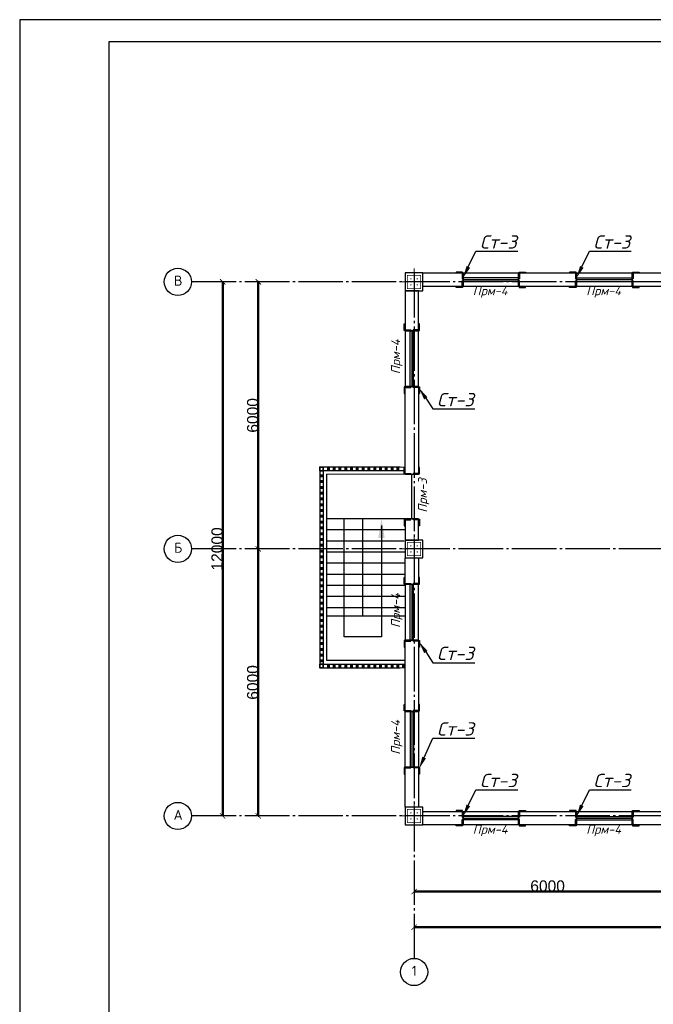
# Model space of a CAD drawing. Header units: millimetres. Extents: x -33345 to 4712671, y -3392 to 121473.
# Tile 338 of 656: x 1865194 to 1879431, y 64378 to 86501. Entities that reach past the tile are written whole.
import ezdxf
from ezdxf import colors
from ezdxf.entities.mleader import LeaderData, LeaderLine
from ezdxf.math import Vec2, Vec3

# ---------------------------------------------------------------- set-up
doc = ezdxf.new("R2010")
doc.units = ezdxf.units.MM
doc.linetypes.add('CENTER2', pattern=[28.575, 19.05, -3.175, 3.175, -3.175])
doc.linetypes.add('ГОСТ 2.303 5', pattern=[24, 20, -1.5, 1, -1.5])
for name, color, linetype, lineweight in [('0.25', 7, 'Continuous', 25), ('5   0.30', 1, 'Continuous', 30), ('Kalonna', 7, 'Continuous', 35), ('размер 0.09', 175, 'Continuous', 9)]:
    doc.layers.add(name, color=color, linetype=linetype, lineweight=lineweight)
doc.layers.add('00-Axes', color=1, linetype='CENTER2')
doc.layers.add('HA', color=9, linetype='Continuous')
doc.styles.add('ISOCPEUR', font='isocpeui.ttf', dxfattribs={"height": 300})
doc.styles.add('ISOCPEUR_1.00', font='isocpeui.ttf')
doc.styles.get("Standard").update_dxf_attribs({"font": 'arial.ttf'})
doc.styles.add('ГОСТ 250', font='isocpeui.ttf', dxfattribs={"height": 250})
doc.dimstyles.new('ISO-25$0', dxfattribs={"dimtxt": 300, "dimasz": 200, "dimexe": 100, "dimexo": 300, "dimgap": 50, "dimtad": 1, "dimdec": 0, "dimtxsty": 'Standard', "dimblk": 'OBLIQUE', "dimcen": 250, "dimadec": 0, "dimazin": 0, "dimtfac": 1, "dimtdec": 0, "dimtmove": 0, "dimatfit": 3, "dimldrblk": 'OBLIQUE', "dimfxl": 1.25, "dimarcsym": 0})

# ---------------------------------------------------------------- blocks, each defined once
blk = doc.blocks.new('*U282')
at = {"layer": '0.25', "color": 5, "linetype": 'Continuous', "lineweight": 25, "ltscale": 100}
blk.add_lwpolyline([(-72619, 0), (0, 0), (0, 42000), (-72619, 42000), (-72619, 0)], dxfattribs=at)
at = {"layer": '0.25', "color": 7, "linetype": 'Continuous', "lineweight": 30, "ltscale": 100}
blk.add_lwpolyline([(-70619, 500), (-500, 500), (-500, 41500), (-70619, 41500), (-70619, 500)], dxfattribs=at)
blk = doc.blocks.new('_ArchTick')
at = {"color": 0, "linetype": 'ByBlock', "const_width": 0.15}
blk.add_lwpolyline([(-0.5, -0.5), (0.5, 0.5)], dxfattribs=at)
blk = doc.blocks.new('*D43')
at = {"color": 0, "lineweight": -2, "transparency": 16777216}
for p, q in [((-36640, 60.625), (-36640, 61.25)), ((-36640, 60), (-30640, 60)), ((-30640, 60.625), (-30640, 61.25))]:
    blk.add_line(p, q, dxfattribs=at)
at = {"layer": 'Defpoints', "color": 0, "lineweight": 0, "transparency": 16777216}
for p in [(-36640, 60), (-30640, 60), (-30640, 60)]:
    blk.add_point(p, dxfattribs=at)
at = {"color": 0, "lineweight": -2, "transparency": 16777216, "xscale": 120, "yscale": 120, "zscale": 120, "rotation": 180}
blk.add_blockref('_ArchTick', (-36640, 60), dxfattribs=at)
at = {"color": 0, "lineweight": -2, "transparency": 16777216, "xscale": 120, "yscale": 120, "zscale": 120}
blk.add_blockref('_ArchTick', (-30640, 60), dxfattribs=at)
at = {"color": 0, "lineweight": 0, "transparency": 16777216, "insert": (-33640, 185.625), "char_height": 250, "attachment_point": 5}
blk.add_mtext('6000', dxfattribs=at)
blk = doc.blocks.new('_Oblique')
at = {"color": 0, "linetype": 'ByBlock', "lineweight": -2}
blk.add_line((-0.5, -0.5), (0.5, 0.5), dxfattribs=at)
blk = doc.blocks.new('*D44')
at = {"color": 0, "lineweight": -2, "transparency": 16777216}
for p, q in [((-36640, -739.375), (-36640, -738.75)), ((22760, -740), (-36640, -740)), ((22760, -739.375), (22760, -738.75))]:
    blk.add_line(p, q, dxfattribs=at)
at = {"layer": 'Defpoints', "color": 0, "lineweight": 0, "transparency": 16777216}
for p in [(-36640, -740), (-36640, -740), (22760, -740)]:
    blk.add_point(p, dxfattribs=at)
at = {"color": 0, "lineweight": -2, "transparency": 16777216, "xscale": 120, "yscale": 120, "zscale": 120, "rotation": 180}
blk.add_blockref('_ArchTick', (-36640, -740), dxfattribs=at)
at = {"color": 0, "lineweight": -2, "transparency": 16777216, "xscale": 120, "yscale": 120, "zscale": 120}
blk.add_blockref('_ArchTick', (22760, -740), dxfattribs=at)
at = {"color": 0, "lineweight": 0, "transparency": 16777216, "insert": (-6940, -614.375), "char_height": 250, "attachment_point": 5}
blk.add_mtext('59400', dxfattribs=at)
blk = doc.blocks.new('*D45')
at = {"color": 0, "lineweight": -2, "transparency": 16777216}
for p, q in [((-40140, 1760), (-40140, 7760)), ((-40139.375, 7760), (-40138.75, 7760)), ((-40139.375, 1760), (-40138.75, 1760))]:
    blk.add_line(p, q, dxfattribs=at)
at = {"layer": 'Defpoints', "color": 0, "lineweight": 0, "transparency": 16777216}
for p in [(-40140, 7760), (-40140, 7760), (-40140, 1760)]:
    blk.add_point(p, dxfattribs=at)
at = {"color": 0, "lineweight": -2, "transparency": 16777216, "xscale": 120, "yscale": 120, "zscale": 120}
for p, rotation in [((-40140, 7760), 90), ((-40140, 1760), 270)]:
    blk.add_blockref('_ArchTick', p, dxfattribs=dict(at, rotation=rotation))
at = {"color": 0, "lineweight": 0, "transparency": 16777216, "insert": (-40265.625, 4760), "char_height": 250, "attachment_point": 5, "rotation": 90}
blk.add_mtext('6000', dxfattribs=at)
blk = doc.blocks.new('*D19')
at = {"color": 0, "lineweight": -2, "transparency": 16777216}
for p, q in [((1025947, -1547452), (1025948, -1547452)), ((1025947, -1553452), (1025947, -1547452)), ((1025947, -1553452), (1025948, -1553452))]:
    blk.add_line(p, q, dxfattribs=at)
at = {"layer": 'Defpoints', "color": 0, "lineweight": 50, "transparency": 16777216}
for p in [(1025947, -1547452), (1025947, -1547452), (1025947, -1553452)]:
    blk.add_point(p, dxfattribs=at)
at = {"color": 0, "lineweight": -2, "transparency": 16777216, "xscale": 120, "yscale": 120, "zscale": 120}
for p, rotation in [((1025947, -1547452), 90), ((1025947, -1553452), 270)]:
    blk.add_blockref('_ArchTick', p, dxfattribs=dict(at, rotation=rotation))
at = {"color": 0, "lineweight": 0, "transparency": 16777216, "insert": (1025821, -1550452), "char_height": 250, "attachment_point": 5, "rotation": 90}
blk.add_mtext('6000', dxfattribs=at)
blk = doc.blocks.new('*D46')
at = {"color": 0, "lineweight": -2, "transparency": 16777216}
for p, q in [((-40940, 13760), (-40940, 1760)), ((-40939, 13760), (-40939, 13760)), ((-40939, 1760), (-40939, 1760))]:
    blk.add_line(p, q, dxfattribs=at)
at = {"layer": 'Defpoints', "color": 0, "lineweight": 0, "transparency": 16777216}
for p in [(-40940, 13760), (-40940, 1760), (-40940, 1760)]:
    blk.add_point(p, dxfattribs=at)
at = {"color": 0, "lineweight": -2, "transparency": 16777216, "xscale": 120, "yscale": 120, "zscale": 120}
for p, rotation in [((-40940, 13760), 90), ((-40940, 1760), 270)]:
    blk.add_blockref('_ArchTick', p, dxfattribs=dict(at, rotation=rotation))
at = {"color": 0, "lineweight": 0, "transparency": 16777216, "insert": (-41066, 7760), "char_height": 250, "attachment_point": 5, "rotation": 90}
blk.add_mtext('12000', dxfattribs=at)
blk = doc.blocks.new('column')
at = {"lineweight": 0}
for points in [[(-68, 56, -1), (-68, 86, -1)], [(68, 56, 1), (68, 86, 1)], [(-68, -56, 1), (-68, -86, 1)], [(68, -56, -1), (68, -86, -1)]]:
    blk.add_hatch(color=0, dxfattribs=at).paths.add_polyline_path(points)
at = {"color": 0, "lineweight": 0}
for p, q in [((0, 300), (0, -300)), ((300, 0), (-300, 0))]:
    blk.add_line(p, q, dxfattribs=at)
at = {"lineweight": 30}
blk.add_lwpolyline([(-200, 200), (200, 200), (200, -200), (-200, -200)], close=True, dxfattribs=at)
at = {"color": 0, "lineweight": 0, "const_width": 15}
blk.add_lwpolyline([(150, -150), (150, 150), (-150, 150), (-150, -150)], close=True, dxfattribs=at)
blk = doc.blocks.new('*U3545')
at = {"color": 0, "linetype": 'ByBlock', "lineweight": -2, "ltscale": 100}
blk.add_lwpolyline([(0, 0), (63, 0), (63, 2.7, 0.414214), (60.7, 5), (12, 5, -0.414214), (5, 12), (5, 60.7, 0.414214), (2.7, 63), (0, 63)], format="xyb", close=True, dxfattribs=at)
blk = doc.blocks.new('A$C0829442C')
at = {"layer": '5   0.30', "lineweight": 30, "ltscale": 200}
blk.add_line((0, 131), (0, 13.5), dxfattribs=at)
at = {"layer": '5   0.30', "lineweight": 30, "ltscale": 200, "xscale": -1, "rotation": 180}
blk.add_blockref('*U3545', (3.9, 146.4), dxfattribs=at)
at = {"layer": '5   0.30', "lineweight": 30, "ltscale": 200}
blk.add_blockref('*U3545', (3.9, 0), dxfattribs=at)
blk = doc.blocks.new('fgfgfgfgggffrw')
at = {"layer": '00-Axes', "color": 251, "linetype": 'ГОСТ 2.303 5', "ltscale": 50, "true_color": 0x636466}
for points in [[(-36640, 13960), (-36640, -1440)], [(22960, 13760), (-41640, 13760)], [(22960, 7760), (-41640, 7760)], [(22960, 1760), (-41640, 1760)]]:
    blk.add_lwpolyline(points, dxfattribs=at)
at = {"layer": '00-Axes', "color": 219, "linetype": 'ByBlock', "ltscale": 100, "true_color": 0x642165}
for centre in [(-41946, 13760), (-41946, 7760), (-41946, 1760), (-36640, -1746)]:
    blk.add_circle(centre, 306, dxfattribs=at)
at = {"layer": '00-Axes', "color": 219, "linetype": 'ByBlock', "ltscale": 100, "true_color": 0x642165, "char_height": 226.059, "attachment_point": 1, "style": 'ISOCPEUR_1.00'}
for s, insert in [('\\pxqc;{\\fISOCPEUR|b0|i0|c204|p34;В}', (-42327.1, 13899.8)), ('\\pxqc;{\\fISOCPEUR|b0|i0|c204|p34;Б}', (-42327.1, 7899.8)), ('\\pxqc;{\\fISOCPEUR|b0|i0|c204|p34;А}', (-42327.1, 1899.8)), ('\\pxqc;{\\fISOCPEUR|b0|i0|c204|p34;1}', (-37021.2, -1606.2))]:
    blk.add_mtext_dynamic_manual_height_columns(s, width=772.479, gutter_width=706.4, heights=[0], dxfattribs=dict(at, insert=insert))
at = {"color": 18, "lineweight": 0, "true_color": 0x000000}
for base, p1, p2, picture, middle in [((-40940, 1760), (-40940, 13760), (-40940, 1760), '*D46', (-41065.6, 7760)), ((-40140, 7760), (-40140, 1760), (-40140, 7760), '*D45', (-40265.6, 4760))]:
    dim = blk.add_linear_dim(base=base, p1=p1, p2=p2, angle=90, dimstyle='ISO-25$0', dxfattribs=at)
    dim.commit()
    dim.dimension.update_dxf_attribs({"geometry": picture, "text_midpoint": middle})
dim = blk.add_linear_dim(base=(-40140, 13760), p1=(-40140, 7760), p2=(-40140, 13760), angle=90, dimstyle='ISO-25$0', dxfattribs=at)
dim.commit()
dim.dimension.update_dxf_attribs({"geometry": '*D19', "text_midpoint": (-40265.6, 10760), "insert": (-1066086.8, 1561212.4)})
for base, p1, p2, picture, middle in [((-30640, 60), (-36640, 60), (-30640, 60), '*D43', (-33640, 185.6)), ((-36640, -740), (22760, -740), (-36640, -740), '*D44', (-6940, -614.4))]:
    dim = blk.add_linear_dim(base=base, p1=p1, p2=p2, dimstyle='ISO-25$0', dxfattribs=at)
    dim.commit()
    dim.dimension.update_dxf_attribs({"geometry": picture, "text_midpoint": middle})

msp = doc.modelspace()

# ---------------------------------------------------------------- linework, layer by layer
at = {"color": 5}
for p, q in [((1876405.628, 80700.219, 1359241.496), (1875155.628, 80700.219, 1359241.496)), ((1876405.628, 80620.219, 1359241.496), (1875155.628, 80620.219, 1359241.496)), ((1877705.628, 80700.219, 1359241.496), (1878955.628, 80700.219, 1359241.496)), ((1877705.628, 80620.219, 1359241.496), (1878955.628, 80620.219, 1359241.496)), ((1873965.628, 78260.219, 1359241.496), (1873965.628, 79510.219, 1359241.496)), ((1874045.628, 78260.219, 1359241.496), (1874045.628, 79510.219, 1359241.496)), ((1873965.628, 72560.219, 1359241.496), (1873965.628, 73810.219, 1359241.496)), ((1874045.628, 72560.219, 1359241.496), (1874045.628, 73810.219, 1359241.496)), ((1873965.628, 70960.219, 1359241.496), (1873965.628, 69710.219, 1359241.496)), ((1874045.628, 70960.219, 1359241.496), (1874045.628, 69710.219, 1359241.496)), ((1876405.628, 68600.219, 1359241.496), (1875155.628, 68600.219, 1359241.496)), ((1877705.628, 68600.219, 1359241.496), (1878955.628, 68600.219, 1359241.496)), ((1876405.628, 68520.219, 1359241.496), (1875155.628, 68520.219, 1359241.496)), ((1877705.628, 68520.219, 1359241.496), (1878955.628, 68520.219, 1359241.496))]:
    msp.add_line(p, q, dxfattribs=at)
at = {"color": 6, "lineweight": 30}
for p, q in [((1875155.628, 80660.219, 1359241.496), (1876405.628, 80660.218, 1359241.496)), ((1877705.628, 80660.219, 1359241.496), (1878955.628, 80660.218, 1359241.496)), ((1874005.628, 79510.219, 1359241.496), (1874005.629, 78260.219, 1359241.496)), ((1874005.628, 75285.219, 1359241.496), (1874005.629, 76285.219, 1359241.496)), ((1874005.628, 73810.219, 1359241.496), (1874005.629, 72560.219, 1359241.496)), ((1874005.628, 70960.219, 1359241.496), (1874005.629, 69710.219, 1359241.496)), ((1875155.628, 68560.219, 1359241.496), (1876405.628, 68560.218, 1359241.496)), ((1877705.628, 68560.219, 1359241.496), (1878955.628, 68560.218, 1359241.496))]:
    msp.add_line(p, q, dxfattribs=at)
for p, q in [((1873855.628, 76285.219, 1359241.496), (1872095.628, 76287.719, 1359241.496)), ((1872095.628, 72100.219, 1359241.496), (1872095.628, 76287.719, 1359241.496)), ((1873855.628, 75287.719, 1359241.496), (1872095.628, 75287.719, 1359241.496)), ((1872905.628, 73100.219, 1359241.496), (1872905.628, 75287.719, 1359241.496)), ((1873855.628, 75037.719, 1359241.496), (1872095.628, 75037.719, 1359241.496)), ((1873830.628, 74787.719, 1359241.496), (1872095.628, 74787.719, 1359241.496)), ((1873855.628, 74537.719, 1359241.496), (1872095.628, 74537.719, 1359241.496)), ((1873855.628, 74287.719, 1359241.496), (1872095.628, 74287.719, 1359241.496)), ((1873855.628, 74037.719, 1359241.496), (1872095.628, 74037.719, 1359241.496)), ((1873855.628, 73787.719, 1359241.496), (1872095.628, 73787.719, 1359241.496)), ((1873855.628, 73537.719, 1359241.496), (1872095.628, 73537.719, 1359241.496)), ((1873855.628, 73287.719, 1359241.496), (1872095.628, 73287.719, 1359241.496)), ((1873855.628, 73100.219, 1359241.496), (1872095.628, 73100.219, 1359241.496)), ((1873855.628, 72100.219, 1359241.496), (1872095.628, 72100.219, 1359241.496))]:
    msp.add_line(p, q)
at = {"elevation": 1359241.496}
for points in [[(1875155.628, 80810.219), (1876405.628, 80810.219), (1876405.628, 80510.219), (1875155.628, 80510.219)], [(1877705.628, 80810.219), (1878955.628, 80810.219), (1878955.628, 80510.219), (1877705.628, 80510.219)], [(1874155.628, 78260.219), (1874155.628, 79510.219), (1873855.628, 79510.219), (1873855.628, 78260.219)], [(1874155.628, 72560.219), (1874155.628, 73810.219), (1873855.628, 73810.219), (1873855.628, 72560.219)], [(1874155.628, 70960.219), (1874155.628, 69710.219), (1873855.628, 69710.219), (1873855.628, 70960.219)], [(1875155.628, 68710.219), (1876405.628, 68710.219), (1876405.628, 68410.219), (1875155.628, 68410.219)], [(1877705.628, 68710.219), (1878955.628, 68710.219), (1878955.628, 68410.219), (1877705.628, 68410.219)]]:
    msp.add_lwpolyline(points, close=True, dxfattribs=at)
for points in [[(1873745.628, 76447.719), (1871935.628, 76447.719), (1871935.628, 71940.219), (1873745.628, 71940.219)], [(1873855.628, 76367.719), (1872015.628, 76367.719), (1872015.628, 72020.219), (1873855.628, 72020.219)], [(1873323.789, 75137.719), (1873323.789, 72635.807), (1872488.371, 72635.807), (1872488.371, 75287.719)]]:
    msp.add_lwpolyline(points, dxfattribs=at)
at = {"lineweight": 20, "elevation": 1359241.496}
msp.add_lwpolyline([(1873855.628, 75285.219), (1873855.628, 71940.219), (1871935.628, 71940.219), (1871935.628, 76447.719), (1873855.628, 76447.719), (1873855.628, 76285.219)], dxfattribs=at)
at = {"lineweight": 25}
msp.add_solid([(1873395.789, 74855.719, 1359241.496), (1873323.789, 75287.719, 1359241.496), (1873251.789, 74855.719, 1359241.496)], dxfattribs=at)
at = {"layer": 'HA', "color": 250, "lineweight": 30, "ltscale": 100, "elevation": 1359241.496}
for points in [[(1874255.628, 80810.219), (1875155.628, 80810.219), (1875155.628, 80510.219), (1874255.628, 80510.219)], [(1876405.628, 80810.219), (1877705.628, 80810.219), (1877705.628, 80510.219), (1876405.628, 80510.219)], [(1878955.628, 80810.219), (1879855.628, 80810.219), (1879855.628, 80510.219), (1878955.628, 80510.219)], [(1873855.628, 79510.219), (1874155.628, 79510.219), (1874155.628, 80410.219), (1873855.628, 80410.219)], [(1874155.628, 78260.219), (1874155.628, 76285.219), (1873855.628, 76285.219), (1873855.628, 78260.219)], [(1874155.628, 74410.219), (1874155.628, 73810.219), (1873855.628, 73810.219), (1873855.628, 74410.219)], [(1873855.628, 72560.219), (1874155.628, 72560.219), (1874155.628, 70960.219), (1873855.628, 70960.219)], [(1873855.628, 69710.219), (1874155.628, 69710.219), (1874155.628, 68810.219), (1873855.628, 68810.219)], [(1874255.628, 68710.219), (1875155.628, 68710.219), (1875155.628, 68410.219), (1874255.628, 68410.219)], [(1876405.628, 68710.219), (1877705.628, 68710.219), (1877705.628, 68410.219), (1876405.628, 68410.219)], [(1878955.628, 68710.219), (1879855.628, 68710.219), (1879855.628, 68410.219), (1878955.628, 68410.219)]]:
    msp.add_lwpolyline(points, close=True, dxfattribs=at)
msp.add_lwpolyline([(1873855.628, 75285.219), (1873855.628, 74810.219), (1874155.628, 74810.219), (1874155.628, 75285.219), (1873855.628, 75285.219), (1873855.628, 74810.219)], dxfattribs=at)
at = {"layer": 'Kalonna', "elevation": 1359241.496}
for points in [[(1872015.628, 76367.719), (1871935.628, 76367.719), (1871935.628, 76447.719), (1872015.628, 76447.719)], [(1872115.628, 76432.719), (1872115.628, 76382.719), (1872145.628, 76382.719), (1872145.628, 76432.719)], [(1872245.628, 76432.719), (1872245.628, 76382.719), (1872275.628, 76382.719), (1872275.628, 76432.719)], [(1872375.628, 76432.719), (1872375.628, 76382.719), (1872405.628, 76382.719), (1872405.628, 76432.719)], [(1872505.628, 76432.719), (1872505.628, 76382.719), (1872535.628, 76382.719), (1872535.628, 76432.719)], [(1872635.628, 76432.719), (1872635.628, 76382.719), (1872665.628, 76382.719), (1872665.628, 76432.719)], [(1872765.628, 76432.719), (1872765.628, 76382.719), (1872795.628, 76382.719), (1872795.628, 76432.719)], [(1872895.628, 76432.719), (1872895.628, 76382.719), (1872925.628, 76382.719), (1872925.628, 76432.719)], [(1873025.628, 76432.719), (1873025.628, 76382.719), (1873055.628, 76382.719), (1873055.628, 76432.719)], [(1873155.628, 76432.719), (1873155.628, 76382.719), (1873185.628, 76382.719), (1873185.628, 76432.719)], [(1873285.628, 76432.719), (1873285.628, 76382.719), (1873315.628, 76382.719), (1873315.628, 76432.719)], [(1873415.628, 76432.719), (1873415.628, 76382.719), (1873445.628, 76382.719), (1873445.628, 76432.719)], [(1873545.628, 76432.719), (1873545.628, 76382.719), (1873575.628, 76382.719), (1873575.628, 76432.719)], [(1873675.628, 76432.719), (1873675.628, 76382.719), (1873705.628, 76382.719), (1873705.628, 76432.719)], [(1871950.628, 76267.719), (1872000.628, 76267.719), (1872000.628, 76237.719), (1871950.628, 76237.719)], [(1871950.628, 76137.719), (1872000.628, 76137.719), (1872000.628, 76107.719), (1871950.628, 76107.719)], [(1871950.628, 76007.719), (1872000.628, 76007.719), (1872000.628, 75977.719), (1871950.628, 75977.719)], [(1871950.628, 75877.719), (1872000.628, 75877.719), (1872000.628, 75847.719), (1871950.628, 75847.719)], [(1871950.628, 75747.719), (1872000.628, 75747.719), (1872000.628, 75717.719), (1871950.628, 75717.719)], [(1871950.628, 75617.719), (1872000.628, 75617.719), (1872000.628, 75587.719), (1871950.628, 75587.719)], [(1871950.628, 75487.719), (1872000.628, 75487.719), (1872000.628, 75457.719), (1871950.628, 75457.719)], [(1871950.628, 75357.719), (1872000.628, 75357.719), (1872000.628, 75327.719), (1871950.628, 75327.719)], [(1871950.628, 75227.719), (1872000.628, 75227.719), (1872000.628, 75197.719), (1871950.628, 75197.719)], [(1871950.628, 75097.719), (1872000.628, 75097.719), (1872000.628, 75067.719), (1871950.628, 75067.719)], [(1871950.628, 74967.719), (1872000.628, 74967.719), (1872000.628, 74937.719), (1871950.628, 74937.719)], [(1871950.628, 74837.719), (1872000.628, 74837.719), (1872000.628, 74807.719), (1871950.628, 74807.719)], [(1871950.628, 74707.719), (1872000.628, 74707.719), (1872000.628, 74677.719), (1871950.628, 74677.719)], [(1871950.628, 74577.719), (1872000.628, 74577.719), (1872000.628, 74547.719), (1871950.628, 74547.719)], [(1871950.628, 74447.719), (1872000.628, 74447.719), (1872000.628, 74417.719), (1871950.628, 74417.719)], [(1871950.628, 74317.719), (1872000.628, 74317.719), (1872000.628, 74287.719), (1871950.628, 74287.719)], [(1871950.628, 74187.719), (1872000.628, 74187.719), (1872000.628, 74157.719), (1871950.628, 74157.719)], [(1871950.628, 74057.719), (1872000.628, 74057.719), (1872000.628, 74027.719), (1871950.628, 74027.719)], [(1871950.628, 73927.719), (1872000.628, 73927.719), (1872000.628, 73897.719), (1871950.628, 73897.719)], [(1871950.628, 73797.719), (1872000.628, 73797.719), (1872000.628, 73767.719), (1871950.628, 73767.719)], [(1871950.628, 73667.719), (1872000.628, 73667.719), (1872000.628, 73637.719), (1871950.628, 73637.719)], [(1871950.628, 73537.719), (1872000.628, 73537.719), (1872000.628, 73507.719), (1871950.628, 73507.719)], [(1871950.628, 73407.719), (1872000.628, 73407.719), (1872000.628, 73377.719), (1871950.628, 73377.719)], [(1871950.628, 73277.719), (1872000.628, 73277.719), (1872000.628, 73247.719), (1871950.628, 73247.719)], [(1871950.628, 73147.719), (1872000.628, 73147.719), (1872000.628, 73117.719), (1871950.628, 73117.719)], [(1871950.628, 73017.719), (1872000.628, 73017.719), (1872000.628, 72987.719), (1871950.628, 72987.719)], [(1871950.628, 72887.719), (1872000.628, 72887.719), (1872000.628, 72857.719), (1871950.628, 72857.719)], [(1871950.628, 72757.719), (1872000.628, 72757.719), (1872000.628, 72727.719), (1871950.628, 72727.719)], [(1871950.628, 72627.719), (1872000.628, 72627.719), (1872000.628, 72597.719), (1871950.628, 72597.719)], [(1871950.628, 72497.719), (1872000.628, 72497.719), (1872000.628, 72467.719), (1871950.628, 72467.719)], [(1871950.628, 72367.719), (1872000.628, 72367.719), (1872000.628, 72337.719), (1871950.628, 72337.719)], [(1871950.628, 72237.719), (1872000.628, 72237.719), (1872000.628, 72207.719), (1871950.628, 72207.719)], [(1872015.628, 72020.219), (1871935.628, 72020.219), (1871935.628, 71940.219), (1872015.628, 71940.219)], [(1871950.628, 72107.719), (1872000.628, 72107.719), (1872000.628, 72077.719), (1871950.628, 72077.719)], [(1872115.628, 72005.219), (1872115.628, 71955.219), (1872145.628, 71955.219), (1872145.628, 72005.219)], [(1872245.628, 72005.219), (1872245.628, 71955.219), (1872275.628, 71955.219), (1872275.628, 72005.219)], [(1872375.628, 72005.219), (1872375.628, 71955.219), (1872405.628, 71955.219), (1872405.628, 72005.219)], [(1872505.628, 72005.219), (1872505.628, 71955.219), (1872535.628, 71955.219), (1872535.628, 72005.219)], [(1872635.628, 72005.219), (1872635.628, 71955.219), (1872665.628, 71955.219), (1872665.628, 72005.219)], [(1872765.628, 72005.219), (1872765.628, 71955.219), (1872795.628, 71955.219), (1872795.628, 72005.219)], [(1872895.628, 72005.219), (1872895.628, 71955.219), (1872925.628, 71955.219), (1872925.628, 72005.219)], [(1873025.628, 72005.219), (1873025.628, 71955.219), (1873055.628, 71955.219), (1873055.628, 72005.219)], [(1873155.628, 72005.219), (1873155.628, 71955.219), (1873185.628, 71955.219), (1873185.628, 72005.219)], [(1873285.628, 72005.219), (1873285.628, 71955.219), (1873315.628, 71955.219), (1873315.628, 72005.219)], [(1873415.628, 72005.219), (1873415.628, 71955.219), (1873445.628, 71955.219), (1873445.628, 72005.219)], [(1873545.628, 72005.219), (1873545.628, 71955.219), (1873575.628, 71955.219), (1873575.628, 72005.219)], [(1873675.628, 72005.219), (1873675.628, 71955.219), (1873705.628, 71955.219), (1873705.628, 72005.219)], [(1873799.606, 72005.219), (1873799.606, 71955.219), (1873829.606, 71955.219), (1873829.606, 72005.219)]]:
    msp.add_lwpolyline(points, close=True, dxfattribs=at)

# ---------------------------------------------------------------- block references
at = {"color": 244, "lineweight": 50, "true_color": 0x991b1e}
msp.add_blockref('fgfgfgfgggffrw', (1910695.628, 66850.219, 1359241.496), dxfattribs=at)
at = {"xscale": -1, "rotation": 270}
for p in [(1874055.628, 80610.219, 1359241.496), (1874055.628, 74610.219, 1359241.496), (1874055.628, 68610.219, 1359241.496)]:
    msp.add_blockref('column', p, dxfattribs=at)
at = {"layer": '0.25', "ltscale": 100, "transparency": 33554687}
msp.add_blockref('*U282', (1937813.599, 44501.326, 1359241.5), dxfattribs=at)
at = {"layer": 'размер 0.09', "lineweight": 30, "ltscale": 200, "yscale": 2.351013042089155, "zscale": 2.351013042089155}
for p, xscale, rotation in [((1875155.628, 80830.095, 1359241.496), 2.351013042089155, 180.0000448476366), ((1876405.628, 80830.095, 1359241.496), -2.351013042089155, 179.9999551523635), ((1877705.628, 80830.095, 1359241.496), 2.351013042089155, 180.0000448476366), ((1878955.628, 80830.095, 1359241.496), -2.351013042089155, 179.9999551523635), ((1873835.753, 79510.219, 1359241.496), -2.351013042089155, 269.9999551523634), ((1873835.753, 78260.219, 1359241.496), 2.351013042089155, 270.0000448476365), ((1873835.753, 76285.219, 1359241.496), -2.351013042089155, 269.9999551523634), ((1873835.753, 75285.219, 1359241.496), 2.351013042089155, 270.0000448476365), ((1873835.753, 73810.219, 1359241.496), -2.351013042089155, 269.9999551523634), ((1873835.753, 72560.219, 1359241.496), 2.351013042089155, 270.0000448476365), ((1873835.753, 70960.219, 1359241.496), -2.351013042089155, 269.9999551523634), ((1873835.753, 69710.219, 1359241.496), 2.351013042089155, 270.0000448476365), ((1875155.628, 68730.095, 1359241.496), 2.351013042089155, 180.0000448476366), ((1876405.628, 68730.095, 1359241.496), -2.351013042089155, 179.9999551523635), ((1877705.628, 68730.095, 1359241.496), 2.351013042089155, 180.0000448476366), ((1878955.628, 68730.095, 1359241.496), -2.351013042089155, 179.9999551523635)]:
    msp.add_blockref('A$C0829442C', p, dxfattribs=dict(at, xscale=xscale, rotation=rotation))

# ---------------------------------------------------------------- texts
at = {"transparency": 33554687, "char_height": 200, "attachment_point": 1, "style": 'ГОСТ 250'}
for insert in [(1875375.042, 80510.219, 1359241.496), (1877925.042, 80510.219, 1359241.496), (1875375.042, 68410.219, 1359241.496), (1877925.042, 68410.219, 1359241.496)]:
    msp.add_mtext_dynamic_manual_height_columns('{\\C6;Прм-4}', width=5615.66788, gutter_width=1250, heights=[260], dxfattribs=dict(at, insert=insert))
at = {"transparency": 33554687, "char_height": 200, "attachment_point": 1, "rotation": 90, "style": 'ГОСТ 250'}
for s, insert in [('{\\C6;Прм-4}', (1873541.635, 78535.732, 1359241.496)), ('{\\C5;Прм-3}', (1874145.798, 75426.498, 1359241.496)), ('{\\C6;Прм-4}', (1873541.635, 72835.732, 1359241.496)), ('{\\C6;Прм-4}', (1873541.635, 69985.732, 1359241.496))]:
    msp.add_mtext_dynamic_manual_height_columns(s, width=5615.66788, gutter_width=1250, heights=[260], dxfattribs=dict(at, insert=insert))

# ---------------------------------------------------------------- leaders
at = {"transparency": 33554687}
ml = msp.add_multileader_mtext('Standard', dxfattribs=at)
ml.set_content('Ст-3', color=256, style='ISOCPEUR')
ml.set_leader_properties(color=256)
ml.build(insert=Vec2(0, 0))
ml.multileader.update_dxf_attribs({"text_left_attachment_type": 6, "text_right_attachment_type": 6, "dogleg_length": 1.827, "arrow_head_size": 274.097})
ctx = ml.context
ctx.base_point, ctx.char_height, ctx.arrow_head_size, ctx.landing_gap_size, ctx.plane_origin = Vec3(1875445.783, 81297.477, 1359241.496), 300, 274.097, 91.366, Vec3(1874893.33, 81710.798, 1359241.496)
ctx.left_attachment, ctx.right_attachment = 6, 6
notes = []
notes.append((ctx, [(0, (1, 1, 0), (1875443.955, 81297.477, 1359241.496), (1, 0), 1.827, [(0, [(1875155.628, 80700.219, 1359241.496)], 0, [])])]))
ctx.mtext.insert, ctx.mtext.flow_direction = Vec3(1875537.148, 81657.477, 1359241.496), 5
ml = msp.add_multileader_mtext('Standard', dxfattribs=at)
ml.set_content('Ст-3', color=256, style='ISOCPEUR')
ml.set_leader_properties(color=256)
ml.build(insert=Vec2(0, 0))
ml.multileader.update_dxf_attribs({"text_left_attachment_type": 6, "text_right_attachment_type": 6, "dogleg_length": 1.827, "arrow_head_size": 274.097})
ctx = ml.context
ctx.base_point, ctx.char_height, ctx.arrow_head_size, ctx.landing_gap_size, ctx.plane_origin = Vec3(1877995.783, 81297.477, 1359241.496), 300, 274.097, 91.366, Vec3(1877443.33, 81710.798, 1359241.496)
ctx.left_attachment, ctx.right_attachment = 6, 6
notes.append((ctx, [(0, (1, 1, 0), (1877993.955, 81297.477, 1359241.496), (1, 0), 1.827, [(0, [(1877705.628, 80700.219, 1359241.496)], 0, [])])]))
ctx.mtext.insert, ctx.mtext.flow_direction = Vec3(1878087.148, 81657.477, 1359241.496), 5
ml = msp.add_multileader_mtext('Standard', dxfattribs=at)
ml.set_content('Ст-3', color=256, style='ISOCPEUR')
ml.set_leader_properties(color=256)
ml.build(insert=Vec2(0, 0))
ml.multileader.update_dxf_attribs({"text_left_attachment_type": 6, "text_right_attachment_type": 6, "dogleg_length": 1.827, "arrow_head_size": 274.097})
ctx = ml.context
ctx.base_point, ctx.char_height, ctx.arrow_head_size, ctx.landing_gap_size, ctx.plane_origin = Vec3(1874480.116, 77754.172, 1359241.496), 300, 274.097, 91.366, Vec3(1873905.92, 79233.518, 1359241.496)
ctx.left_attachment, ctx.right_attachment = 6, 6
notes.append((ctx, [(0, (1, 1, 0), (1874478.289, 77754.172, 1359241.496), (1, 0), 1.827, [(0, [(1874168.218, 78222.939, 1359241.496)], 0, [])])]))
ctx.mtext.insert, ctx.mtext.flow_direction = Vec3(1874571.482, 78114.172, 1359241.496), 5
ml = msp.add_multileader_mtext('Standard', dxfattribs=at)
ml.set_content('Ст-3', color=256, style='ISOCPEUR')
ml.set_leader_properties(color=256)
ml.build(insert=Vec2(0, 0))
ml.multileader.update_dxf_attribs({"text_left_attachment_type": 6, "text_right_attachment_type": 6, "dogleg_length": 1.827, "arrow_head_size": 274.097})
ctx = ml.context
ctx.base_point, ctx.char_height, ctx.arrow_head_size, ctx.landing_gap_size, ctx.plane_origin = Vec3(1874480.116, 72054.172, 1359241.496), 300, 274.097, 91.366, Vec3(1873905.92, 73533.518, 1359241.496)
ctx.left_attachment, ctx.right_attachment = 6, 6
notes.append((ctx, [(0, (1, 1, 0), (1874478.289, 72054.172, 1359241.496), (1, 0), 1.827, [(0, [(1874168.218, 72522.939, 1359241.496)], 0, [])])]))
ctx.mtext.insert, ctx.mtext.flow_direction = Vec3(1874571.482, 72414.172, 1359241.496), 5
ml = msp.add_multileader_mtext('Standard', dxfattribs=at)
ml.set_content('Ст-3', color=256, style='ISOCPEUR')
ml.set_leader_properties(color=256)
ml.build(insert=Vec2(0, 0))
ml.multileader.update_dxf_attribs({"text_left_attachment_type": 6, "text_right_attachment_type": 6, "dogleg_length": 1.827, "arrow_head_size": 274.097})
ctx = ml.context
ctx.base_point, ctx.char_height, ctx.arrow_head_size, ctx.landing_gap_size, ctx.plane_origin = Vec3(1874480.116, 70356.317, 1359241.496), 300, 274.097, 91.366, Vec3(1873905.92, 70683.518, 1359241.496)
ctx.left_attachment, ctx.right_attachment = 6, 6
notes.append((ctx, [(0, (1, 1, 0), (1874478.289, 70356.317, 1359241.496), (1, 0), 1.827, [(0, [(1874168.218, 69672.939, 1359241.496)], 0, [])])]))
ctx.mtext.insert, ctx.mtext.flow_direction = Vec3(1874571.482, 70716.317, 1359241.496), 5
ml = msp.add_multileader_mtext('Standard', dxfattribs=at)
ml.set_content('Ст-3', color=256, style='ISOCPEUR')
ml.set_leader_properties(color=256)
ml.build(insert=Vec2(0, 0))
ml.multileader.update_dxf_attribs({"text_left_attachment_type": 6, "text_right_attachment_type": 6, "dogleg_length": 1.827, "arrow_head_size": 274.097})
ctx = ml.context
ctx.base_point, ctx.char_height, ctx.arrow_head_size, ctx.landing_gap_size, ctx.plane_origin = Vec3(1875445.783, 69197.477, 1359241.496), 300, 274.097, 91.366, Vec3(1874893.33, 69610.798, 1359241.496)
ctx.left_attachment, ctx.right_attachment = 6, 6
notes.append((ctx, [(0, (1, 1, 0), (1875443.955, 69197.477, 1359241.496), (1, 0), 1.827, [(0, [(1875155.628, 68600.219, 1359241.496)], 0, [])])]))
ctx.mtext.insert, ctx.mtext.flow_direction = Vec3(1875537.148, 69557.477, 1359241.496), 5
ml = msp.add_multileader_mtext('Standard', dxfattribs=at)
ml.set_content('Ст-3', color=256, style='ISOCPEUR')
ml.set_leader_properties(color=256)
ml.build(insert=Vec2(0, 0))
ml.multileader.update_dxf_attribs({"text_left_attachment_type": 6, "text_right_attachment_type": 6, "dogleg_length": 1.827, "arrow_head_size": 274.097})
ctx = ml.context
ctx.base_point, ctx.char_height, ctx.arrow_head_size, ctx.landing_gap_size, ctx.plane_origin = Vec3(1877995.783, 69197.477, 1359241.496), 300, 274.097, 91.366, Vec3(1877443.33, 69610.798, 1359241.496)
ctx.left_attachment, ctx.right_attachment = 6, 6
notes.append((ctx, [(0, (1, 1, 0), (1877993.955, 69197.477, 1359241.496), (1, 0), 1.827, [(0, [(1877705.628, 68600.219, 1359241.496)], 0, [])])]))
ctx.mtext.insert, ctx.mtext.flow_direction = Vec3(1878087.148, 69557.477, 1359241.496), 5
for ctx, leaders in notes:
    for number, flags, end, landing, length, lines in leaders:
        leader = LeaderData()
        leader.index, (leader.has_last_leader_line, leader.has_dogleg_vector, leader.attachment_direction) = number, flags
        leader.last_leader_point, leader.dogleg_vector, leader.dogleg_length = Vec3(end), Vec3(landing), length
        for number, points, colour, breaks in lines:
            line = LeaderLine()
            line.index, line.vertices, line.color, line.breaks = number, Vec3.list(points), colors.encode_raw_color(colour), breaks
            leader.lines.append(line)
        ctx.leaders.append(leader)

doc.saveas('drawing.dxf')
